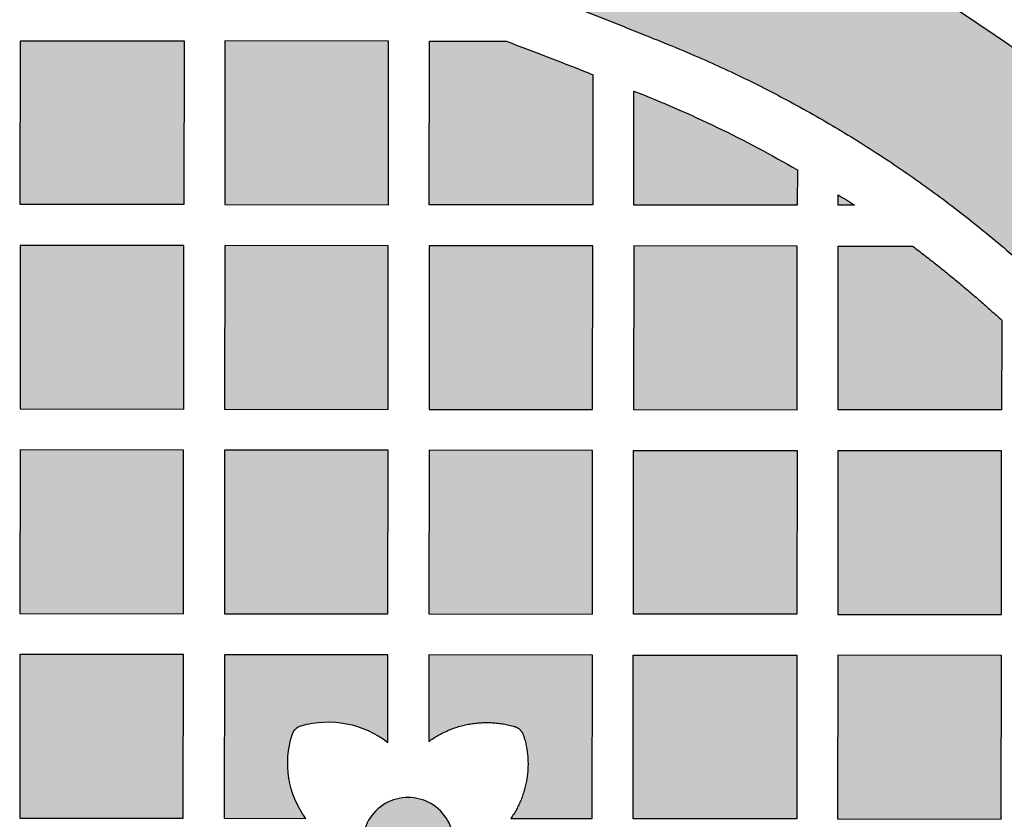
# Model space of a CAD drawing. Header units: millimetres. Extents: x -3873 to -97, y 912 to 4165.
# Tile 200 of 656: x -3207 to -3135, y 1459 to 1518. Entities that reach past the tile are written whole.
import ezdxf

# ---------------------------------------------------------------- set-up
doc = ezdxf.new("R2010")
doc.units = ezdxf.units.MM
doc.layers.add('pattern', color=7, linetype='Continuous', true_color=0x000000)

msp = doc.modelspace()

# ---------------------------------------------------------------- hatches: boundary and pattern name
at = {"layer": 'pattern'}
for points in [[(-3100.519, 1457.437), (-3100.543, 1459.243), (-3100.619, 1461.05), (-3100.748, 1462.857), (-3100.93, 1464.661), (-3101.164, 1466.46), (-3101.451, 1468.252), (-3101.79, 1470.033), (-3102.182, 1471.803), (-3102.625, 1473.557), (-3103.119, 1475.295), (-3103.664, 1477.014), (-3104.258, 1478.711), (-3104.901, 1480.385), (-3105.59, 1482.033), (-3106.326, 1483.653), (-3107.106, 1485.245), (-3107.845, 1486.66), (-3108.615, 1488.062), (-3109.413, 1489.449), (-3110.242, 1490.822), (-3111.099, 1492.178), (-3111.984, 1493.516), (-3112.898, 1494.837), (-3113.838, 1496.139), (-3114.806, 1497.421), (-3115.799, 1498.683), (-3116.818, 1499.923), (-3117.862, 1501.141), (-3118.93, 1502.337), (-3120.021, 1503.508), (-3121.135, 1504.656), (-3122.27, 1505.779), (-3124.046, 1507.459), (-3125.865, 1509.099), (-3127.726, 1510.698), (-3129.628, 1512.255), (-3131.569, 1513.767), (-3133.547, 1515.233), (-3135.561, 1516.652), (-3137.609, 1518.023), (-3139.69, 1519.344), (-3141.801, 1520.614), (-3143.94, 1521.832), (-3146.107, 1522.998), (-3148.298, 1524.11), (-3150.512, 1525.168), (-3152.747, 1526.171), (-3155.001, 1527.118), (-3171.697, 1520.742), (-3159.518, 1516), (-3157.528, 1515.164), (-3155.555, 1514.279), (-3153.6, 1513.345), (-3151.665, 1512.363), (-3149.753, 1511.334), (-3147.863, 1510.258), (-3146, 1509.137), (-3144.163, 1507.97), (-3142.354, 1506.76), (-3140.576, 1505.507), (-3138.83, 1504.213), (-3137.116, 1502.878), (-3135.437, 1501.504), (-3133.794, 1500.092), (-3132.188, 1498.643), (-3130.62, 1497.16), (-3129.66, 1496.211), (-3128.719, 1495.241), (-3127.796, 1494.25), (-3126.893, 1493.24), (-3126.011, 1492.21), (-3125.15, 1491.161), (-3124.31, 1490.095), (-3123.492, 1489.011), (-3122.696, 1487.91), (-3121.924, 1486.793), (-3121.175, 1485.662), (-3120.451, 1484.515), (-3119.751, 1483.355), (-3119.075, 1482.182), (-3118.425, 1480.997), (-3117.8, 1479.8), (-3117.175, 1478.524), (-3116.585, 1477.225), (-3116.032, 1475.902), (-3115.517, 1474.559), (-3115.041, 1473.196), (-3114.604, 1471.815), (-3114.208, 1470.419), (-3113.853, 1469.008), (-3113.539, 1467.586), (-3113.267, 1466.152), (-3113.037, 1464.711), (-3112.849, 1463.263), (-3112.703, 1461.81), (-3112.6, 1460.354), (-3112.538, 1458.898), (-3112.519, 1457.443), (-3112.54, 1455.988), (-3112.602, 1454.532), (-3112.707, 1453.077), (-3112.854, 1451.625), (-3113.043, 1450.177), (-3113.274, 1448.736), (-3113.548, 1447.303), (-3113.863, 1445.881), (-3114.219, 1444.471), (-3114.617, 1443.075), (-3115.055, 1441.695), (-3115.532, 1440.332), (-3116.048, 1438.99), (-3116.602, 1437.668), (-3117.193, 1436.368), (-3117.82, 1435.093), (-3118.446, 1433.897), (-3119.097, 1432.712), (-3119.773, 1431.54), (-3120.474, 1430.381), (-3121.2, 1429.235), (-3121.95, 1428.104), (-3122.723, 1426.988), (-3123.519, 1425.888), (-3124.338, 1424.804), (-3125.179, 1423.739), (-3126.041, 1422.691), (-3126.925, 1421.662), (-3127.828, 1420.652), (-3128.752, 1419.662), (-3129.694, 1418.693), (-3130.654, 1417.744), (-3132.224, 1416.263), (-3133.831, 1414.816), (-3135.476, 1413.405), (-3137.156, 1412.032), (-3138.87, 1410.699), (-3140.618, 1409.406), (-3142.397, 1408.155), (-3144.207, 1406.946), (-3146.045, 1405.781), (-3147.909, 1404.661), (-3149.8, 1403.587), (-3151.713, 1402.56), (-3153.649, 1401.58), (-3155.605, 1400.647), (-3157.579, 1399.764), (-3159.569, 1398.929), (-3171.752, 1394.198), (-3155.062, 1387.808), (-3152.807, 1388.753), (-3150.571, 1389.754), (-3148.356, 1390.81), (-3146.164, 1391.92), (-3143.997, 1393.084), (-3141.856, 1394.3), (-3139.744, 1395.569), (-3137.662, 1396.888), (-3135.613, 1398.257), (-3133.597, 1399.674), (-3131.618, 1401.139), (-3129.676, 1402.649), (-3127.773, 1404.204), (-3125.91, 1405.801), (-3124.089, 1407.44), (-3122.312, 1409.119), (-3121.176, 1410.24), (-3120.061, 1411.387), (-3118.969, 1412.558), (-3117.9, 1413.752), (-3116.855, 1414.969), (-3115.835, 1416.209), (-3114.841, 1417.469), (-3113.872, 1418.751), (-3112.93, 1420.052), (-3112.016, 1421.372), (-3111.129, 1422.71), (-3110.271, 1424.065), (-3109.441, 1425.437), (-3108.641, 1426.824), (-3107.871, 1428.225), (-3107.131, 1429.639), (-3106.349, 1431.23), (-3105.612, 1432.85), (-3104.92, 1434.497), (-3104.277, 1436.17), (-3103.681, 1437.867), (-3103.135, 1439.585), (-3102.639, 1441.322), (-3102.194, 1443.076), (-3101.801, 1444.845), (-3101.46, 1446.626), (-3101.172, 1448.417), (-3100.936, 1450.215), (-3100.753, 1452.019), (-3100.622, 1453.826), (-3100.545, 1455.632)], [(-3195.148, 1504.298), (-3207.148, 1504.31), (-3207.137, 1516.31), (-3195.137, 1516.298)], [(-3192.148, 1504.295), (-3180.149, 1504.284), (-3180.137, 1516.284), (-3192.137, 1516.296)], [(-3171.49, 1516.276), (-3165.139, 1513.826), (-3165.149, 1504.27), (-3177.148, 1504.281), (-3177.137, 1516.281)], [(-3162.14, 1512.622), (-3160.595, 1512.002), (-3159.062, 1511.352), (-3157.54, 1510.672), (-3156.032, 1509.963), (-3154.538, 1509.225), (-3153.058, 1508.459), (-3151.594, 1507.664), (-3150.146, 1506.842), (-3150.149, 1504.256), (-3162.148, 1504.267)], [(-3145.965, 1504.252), (-3147.148, 1504.253), (-3147.148, 1505.018)], [(-3207.163, 1489.31), (-3195.163, 1489.298), (-3195.151, 1501.298), (-3207.151, 1501.31)], [(-3192.163, 1489.295), (-3180.163, 1489.284), (-3180.151, 1501.284), (-3192.151, 1501.295)], [(-3165.151, 1501.27), (-3177.151, 1501.281), (-3177.163, 1489.281), (-3165.163, 1489.27)], [(-3162.163, 1489.267), (-3150.163, 1489.256), (-3150.151, 1501.255), (-3162.151, 1501.267)], [(-3135.157, 1495.822), (-3135.163, 1489.241), (-3147.163, 1489.253), (-3147.151, 1501.252), (-3141.696, 1501.247), (-3140.012, 1499.952), (-3138.359, 1498.615), (-3136.741, 1497.238)], [(-3207.166, 1486.31), (-3207.177, 1474.31), (-3195.177, 1474.298), (-3195.166, 1486.298)], [(-3192.177, 1474.296), (-3180.177, 1474.284), (-3180.166, 1486.284), (-3192.165, 1486.295)], [(-3177.177, 1474.281), (-3165.177, 1474.27), (-3165.166, 1486.27), (-3177.166, 1486.281)], [(-3162.177, 1474.267), (-3162.166, 1486.267), (-3150.166, 1486.255), (-3150.177, 1474.255)], [(-3135.166, 1486.241), (-3147.166, 1486.252), (-3147.177, 1474.252), (-3135.177, 1474.241)], [(-3207.191, 1459.31), (-3195.191, 1459.298), (-3195.18, 1471.298), (-3207.18, 1471.31)], [(-3186.213, 1459.29), (-3186.325, 1459.449), (-3186.434, 1459.613), (-3186.538, 1459.78), (-3186.638, 1459.951), (-3186.734, 1460.126), (-3186.825, 1460.305), (-3186.911, 1460.487), (-3186.992, 1460.672), (-3187.068, 1460.86), (-3187.139, 1461.051), (-3187.204, 1461.244), (-3187.263, 1461.44), (-3187.317, 1461.637), (-3187.365, 1461.837), (-3187.407, 1462.038), (-3187.443, 1462.24), (-3187.473, 1462.443), (-3187.497, 1462.647), (-3187.514, 1462.851), (-3187.526, 1463.055), (-3187.532, 1463.26), (-3187.532, 1463.464), (-3187.525, 1463.667), (-3187.513, 1463.869), (-3187.495, 1464.071), (-3187.471, 1464.27), (-3187.441, 1464.469), (-3187.406, 1464.665), (-3187.365, 1464.859), (-3187.32, 1465.051), (-3187.268, 1465.241), (-3187.212, 1465.427), (-3187.203, 1465.456), (-3187.193, 1465.484), (-3187.182, 1465.512), (-3187.169, 1465.54), (-3187.156, 1465.567), (-3187.143, 1465.594), (-3187.128, 1465.621), (-3187.112, 1465.648), (-3187.095, 1465.674), (-3187.078, 1465.7), (-3187.06, 1465.725), (-3187.04, 1465.75), (-3187.02, 1465.775), (-3187, 1465.798), (-3186.978, 1465.821), (-3186.956, 1465.843), (-3186.933, 1465.865), (-3186.909, 1465.886), (-3186.885, 1465.906), (-3186.86, 1465.925), (-3186.835, 1465.944), (-3186.809, 1465.961), (-3186.783, 1465.978), (-3186.756, 1465.994), (-3186.729, 1466.009), (-3186.702, 1466.023), (-3186.674, 1466.036), (-3186.646, 1466.048), (-3186.618, 1466.06), (-3186.59, 1466.07), (-3186.561, 1466.08), (-3186.533, 1466.088), (-3186.337, 1466.141), (-3186.139, 1466.189), (-3185.938, 1466.231), (-3185.735, 1466.267), (-3185.53, 1466.298), (-3185.323, 1466.323), (-3185.115, 1466.342), (-3184.905, 1466.355), (-3184.694, 1466.362), (-3184.483, 1466.362), (-3184.271, 1466.356), (-3184.059, 1466.344), (-3183.847, 1466.326), (-3183.635, 1466.301), (-3183.424, 1466.27), (-3183.214, 1466.233), (-3183.005, 1466.19), (-3182.797, 1466.14), (-3182.592, 1466.084), (-3182.388, 1466.022), (-3182.187, 1465.955), (-3181.988, 1465.881), (-3181.792, 1465.802), (-3181.598, 1465.718), (-3181.409, 1465.628), (-3181.222, 1465.533), (-3181.039, 1465.433), (-3180.86, 1465.328), (-3180.685, 1465.219), (-3180.515, 1465.105), (-3180.348, 1464.987), (-3180.186, 1464.865), (-3180.18, 1471.284), (-3192.18, 1471.295), (-3192.191, 1459.296)], [(-3177.186, 1464.929), (-3177.023, 1465.045), (-3176.856, 1465.157), (-3176.684, 1465.264), (-3176.509, 1465.368), (-3176.33, 1465.466), (-3176.148, 1465.56), (-3175.962, 1465.65), (-3175.773, 1465.734), (-3175.581, 1465.813), (-3175.386, 1465.887), (-3175.189, 1465.955), (-3174.99, 1466.018), (-3174.788, 1466.074), (-3174.584, 1466.125), (-3174.379, 1466.171), (-3174.173, 1466.21), (-3173.966, 1466.243), (-3173.757, 1466.27), (-3173.549, 1466.291), (-3173.34, 1466.306), (-3173.131, 1466.315), (-3172.922, 1466.318), (-3172.714, 1466.315), (-3172.507, 1466.306), (-3172.3, 1466.291), (-3172.095, 1466.27), (-3171.892, 1466.243), (-3171.69, 1466.211), (-3171.49, 1466.174), (-3171.292, 1466.131), (-3171.097, 1466.082), (-3170.904, 1466.029), (-3170.876, 1466.02), (-3170.848, 1466.011), (-3170.82, 1466), (-3170.792, 1465.989), (-3170.765, 1465.977), (-3170.737, 1465.964), (-3170.71, 1465.95), (-3170.684, 1465.935), (-3170.657, 1465.919), (-3170.631, 1465.902), (-3170.606, 1465.885), (-3170.581, 1465.866), (-3170.556, 1465.847), (-3170.532, 1465.827), (-3170.509, 1465.806), (-3170.486, 1465.785), (-3170.464, 1465.763), (-3170.443, 1465.74), (-3170.422, 1465.717), (-3170.403, 1465.693), (-3170.384, 1465.668), (-3170.366, 1465.643), (-3170.348, 1465.618), (-3170.332, 1465.592), (-3170.316, 1465.565), (-3170.301, 1465.539), (-3170.288, 1465.511), (-3170.275, 1465.484), (-3170.263, 1465.457), (-3170.251, 1465.429), (-3170.241, 1465.401), (-3170.232, 1465.373), (-3170.176, 1465.188), (-3170.124, 1465), (-3170.078, 1464.81), (-3170.037, 1464.618), (-3170.001, 1464.423), (-3169.971, 1464.227), (-3169.946, 1464.029), (-3169.927, 1463.829), (-3169.913, 1463.629), (-3169.906, 1463.427), (-3169.904, 1463.225), (-3169.908, 1463.023), (-3169.918, 1462.82), (-3169.934, 1462.618), (-3169.956, 1462.415), (-3169.984, 1462.214), (-3170.018, 1462.013), (-3170.058, 1461.814), (-3170.104, 1461.616), (-3170.155, 1461.42), (-3170.212, 1461.225), (-3170.274, 1461.033), (-3170.342, 1460.843), (-3170.415, 1460.656), (-3170.493, 1460.471), (-3170.577, 1460.29), (-3170.665, 1460.112), (-3170.757, 1459.937), (-3170.854, 1459.766), (-3170.956, 1459.598), (-3171.061, 1459.435), (-3171.171, 1459.275), (-3165.191, 1459.27), (-3165.18, 1471.27), (-3177.18, 1471.281)], [(-3162.191, 1459.267), (-3162.18, 1471.267), (-3150.18, 1471.255), (-3150.192, 1459.255)], [(-3135.18, 1471.241), (-3147.18, 1471.252), (-3147.191, 1459.252), (-3135.191, 1459.241)], [(-3182.044, 1457.475), (-3182.043, 1457.4), (-3182.041, 1457.326), (-3182.036, 1457.25), (-3182.03, 1457.174), (-3182.023, 1457.098), (-3182.013, 1457.021), (-3182.001, 1456.944), (-3181.988, 1456.866), (-3181.973, 1456.788), (-3181.955, 1456.71), (-3181.936, 1456.632), (-3181.915, 1456.554), (-3181.891, 1456.476), (-3181.866, 1456.399), (-3181.838, 1456.321), (-3181.809, 1456.244), (-3181.777, 1456.167), (-3181.744, 1456.09), (-3181.708, 1456.014), (-3181.67, 1455.939), (-3181.63, 1455.864), (-3181.588, 1455.79), (-3181.544, 1455.717), (-3181.499, 1455.644), (-3181.451, 1455.573), (-3181.401, 1455.503), (-3181.349, 1455.434), (-3181.296, 1455.367), (-3181.24, 1455.3), (-3181.183, 1455.235), (-3181.124, 1455.172), (-3181.064, 1455.11), (-3181.002, 1455.049), (-3180.939, 1454.991), (-3180.874, 1454.933), (-3180.807, 1454.878), (-3180.739, 1454.825), (-3180.671, 1454.773), (-3180.6, 1454.723), (-3180.529, 1454.675), (-3180.457, 1454.629), (-3180.384, 1454.586), (-3180.31, 1454.544), (-3180.235, 1454.504), (-3180.16, 1454.466), (-3180.084, 1454.43), (-3180.007, 1454.397), (-3179.93, 1454.365), (-3179.853, 1454.335), (-3179.775, 1454.308), (-3179.697, 1454.283), (-3179.619, 1454.259), (-3179.541, 1454.238), (-3179.463, 1454.219), (-3179.385, 1454.201), (-3179.308, 1454.186), (-3179.23, 1454.173), (-3179.153, 1454.161), (-3179.076, 1454.152), (-3178.999, 1454.144), (-3178.924, 1454.138), (-3178.848, 1454.134), (-3178.773, 1454.131), (-3178.699, 1454.13), (-3178.625, 1454.131), (-3178.55, 1454.134), (-3178.474, 1454.138), (-3178.398, 1454.144), (-3178.322, 1454.152), (-3178.245, 1454.161), (-3178.168, 1454.173), (-3178.09, 1454.186), (-3178.013, 1454.202), (-3177.935, 1454.219), (-3177.857, 1454.238), (-3177.779, 1454.259), (-3177.701, 1454.283), (-3177.623, 1454.308), (-3177.545, 1454.336), (-3177.468, 1454.365), (-3177.391, 1454.397), (-3177.314, 1454.43), (-3177.238, 1454.466), (-3177.163, 1454.504), (-3177.088, 1454.544), (-3177.014, 1454.586), (-3176.941, 1454.63), (-3176.869, 1454.676), (-3176.798, 1454.723), (-3176.727, 1454.773), (-3176.659, 1454.825), (-3176.591, 1454.878), (-3176.525, 1454.934), (-3176.46, 1454.991), (-3176.396, 1455.05), (-3176.334, 1455.11), (-3176.274, 1455.172), (-3176.215, 1455.236), (-3176.158, 1455.301), (-3176.102, 1455.367), (-3176.049, 1455.435), (-3175.997, 1455.504), (-3175.947, 1455.574), (-3175.9, 1455.645), (-3175.854, 1455.717), (-3175.81, 1455.79), (-3175.768, 1455.864), (-3175.728, 1455.939), (-3175.69, 1456.014), (-3175.655, 1456.09), (-3175.621, 1456.167), (-3175.589, 1456.244), (-3175.56, 1456.321), (-3175.532, 1456.399), (-3175.507, 1456.477), (-3175.484, 1456.555), (-3175.462, 1456.633), (-3175.443, 1456.711), (-3175.426, 1456.789), (-3175.41, 1456.867), (-3175.397, 1456.944), (-3175.385, 1457.021), (-3175.376, 1457.098), (-3175.368, 1457.175), (-3175.362, 1457.251), (-3175.358, 1457.326), (-3175.355, 1457.401), (-3175.355, 1457.475), (-3175.355, 1457.549), (-3175.358, 1457.624), (-3175.362, 1457.7), (-3175.368, 1457.776), (-3175.376, 1457.852), (-3175.386, 1457.929), (-3175.397, 1458.006), (-3175.41, 1458.084), (-3175.426, 1458.162), (-3175.443, 1458.239), (-3175.462, 1458.317), (-3175.484, 1458.396), (-3175.507, 1458.473), (-3175.532, 1458.551), (-3175.56, 1458.629), (-3175.589, 1458.706), (-3175.621, 1458.783), (-3175.655, 1458.86), (-3175.691, 1458.936), (-3175.728, 1459.011), (-3175.768, 1459.086), (-3175.81, 1459.16), (-3175.854, 1459.233), (-3175.9, 1459.305), (-3175.948, 1459.377), (-3175.998, 1459.447), (-3176.049, 1459.516), (-3176.103, 1459.583), (-3176.158, 1459.65), (-3176.215, 1459.715), (-3176.274, 1459.778), (-3176.334, 1459.84), (-3176.396, 1459.901), (-3176.46, 1459.959), (-3176.525, 1460.016), (-3176.591, 1460.072), (-3176.659, 1460.125), (-3176.728, 1460.177), (-3176.798, 1460.227), (-3176.869, 1460.275), (-3176.941, 1460.32), (-3177.015, 1460.364), (-3177.089, 1460.406), (-3177.163, 1460.446), (-3177.239, 1460.484), (-3177.315, 1460.52), (-3177.391, 1460.553), (-3177.468, 1460.585), (-3177.546, 1460.614), (-3177.623, 1460.642), (-3177.701, 1460.667), (-3177.779, 1460.691), (-3177.857, 1460.712), (-3177.935, 1460.731), (-3178.013, 1460.748), (-3178.091, 1460.764), (-3178.168, 1460.777), (-3178.246, 1460.789), (-3178.323, 1460.798), (-3178.399, 1460.806), (-3178.475, 1460.812), (-3178.55, 1460.816), (-3178.625, 1460.819), (-3178.699, 1460.82), (-3178.774, 1460.819), (-3178.849, 1460.816), (-3178.924, 1460.812), (-3179, 1460.806), (-3179.076, 1460.798), (-3179.153, 1460.789), (-3179.231, 1460.777), (-3179.308, 1460.764), (-3179.386, 1460.748), (-3179.464, 1460.731), (-3179.542, 1460.712), (-3179.62, 1460.69), (-3179.698, 1460.667), (-3179.776, 1460.642), (-3179.853, 1460.614), (-3179.931, 1460.585), (-3180.008, 1460.553), (-3180.084, 1460.519), (-3180.16, 1460.484), (-3180.236, 1460.446), (-3180.31, 1460.406), (-3180.384, 1460.364), (-3180.457, 1460.32), (-3180.53, 1460.274), (-3180.601, 1460.226), (-3180.671, 1460.177), (-3180.74, 1460.125), (-3180.808, 1460.071), (-3180.874, 1460.016), (-3180.939, 1459.959), (-3181.002, 1459.9), (-3181.064, 1459.84), (-3181.125, 1459.778), (-3181.184, 1459.714), (-3181.241, 1459.649), (-3181.296, 1459.583), (-3181.35, 1459.515), (-3181.401, 1459.446), (-3181.451, 1459.376), (-3181.499, 1459.305), (-3181.545, 1459.233), (-3181.589, 1459.16), (-3181.631, 1459.086), (-3181.67, 1459.011), (-3181.708, 1458.935), (-3181.744, 1458.859), (-3181.778, 1458.783), (-3181.809, 1458.706), (-3181.839, 1458.628), (-3181.866, 1458.551), (-3181.892, 1458.473), (-3181.915, 1458.395), (-3181.936, 1458.317), (-3181.955, 1458.239), (-3181.973, 1458.161), (-3181.988, 1458.083), (-3182.001, 1458.006), (-3182.013, 1457.929), (-3182.023, 1457.852), (-3182.03, 1457.775), (-3182.036, 1457.699), (-3182.041, 1457.624), (-3182.043, 1457.549)]]:
    msp.add_hatch(color=256, dxfattribs=at).paths.add_polyline_path(points, flags=0)

# ---------------------------------------------------------------- linework, layer by layer
for p, q in [((-3147.163, 1489.253), (-3147.151, 1501.252)), ((-3147.151, 1501.252), (-3141.696, 1501.247)), ((-3135.163, 1489.241), (-3147.163, 1489.253)), ((-3165.18, 1471.27), (-3177.18, 1471.281)), ((-3165.191, 1459.27), (-3165.18, 1471.27)), ((-3171.171, 1459.275), (-3165.191, 1459.27))]:
    msp.add_line(p, q, dxfattribs=at)
for points in [[(-3195.148, 1504.298), (-3207.148, 1504.31), (-3207.137, 1516.31), (-3195.137, 1516.298)], [(-3192.148, 1504.295), (-3180.149, 1504.284), (-3180.137, 1516.284), (-3192.137, 1516.296)], [(-3207.163, 1489.31), (-3195.163, 1489.298), (-3195.151, 1501.298), (-3207.151, 1501.31)], [(-3192.163, 1489.295), (-3180.163, 1489.284), (-3180.151, 1501.284), (-3192.151, 1501.295)], [(-3165.151, 1501.27), (-3177.151, 1501.281), (-3177.163, 1489.281), (-3165.163, 1489.27)], [(-3162.163, 1489.267), (-3150.163, 1489.256), (-3150.151, 1501.255), (-3162.151, 1501.267)], [(-3207.166, 1486.31), (-3207.177, 1474.31), (-3195.177, 1474.298), (-3195.166, 1486.298)], [(-3192.177, 1474.296), (-3180.177, 1474.284), (-3180.166, 1486.284), (-3192.165, 1486.295)], [(-3177.177, 1474.281), (-3165.177, 1474.27), (-3165.166, 1486.27), (-3177.166, 1486.281)], [(-3162.177, 1474.267), (-3162.166, 1486.267), (-3150.166, 1486.255), (-3150.177, 1474.255)], [(-3135.166, 1486.241), (-3147.166, 1486.252), (-3147.177, 1474.252), (-3135.177, 1474.241)], [(-3207.191, 1459.31), (-3195.191, 1459.298), (-3195.18, 1471.298), (-3207.18, 1471.31)], [(-3162.191, 1459.267), (-3162.18, 1471.267), (-3150.18, 1471.255), (-3150.192, 1459.255)], [(-3135.18, 1471.241), (-3147.18, 1471.252), (-3147.191, 1459.252), (-3135.191, 1459.241)]]:
    msp.add_lwpolyline(points, close=True, dxfattribs=at)
for points in [[(-3165.139, 1513.826), (-3165.149, 1504.27), (-3177.148, 1504.281), (-3177.137, 1516.281), (-3171.49, 1516.276)], [(-3150.146, 1506.842), (-3150.149, 1504.256), (-3162.148, 1504.267), (-3162.14, 1512.622)], [(-3145.965, 1504.252), (-3147.148, 1504.253), (-3147.148, 1505.018)], [(-3180.186, 1464.865), (-3180.18, 1471.284), (-3192.18, 1471.295), (-3192.191, 1459.296), (-3186.213, 1459.29)]]:
    msp.add_lwpolyline(points, dxfattribs=at)
at = {"layer": 'pattern', "extrusion": (0, 0, -1)}
for centre, radius, start, end in [((3327.52, 1102.387), 442.322, 110.65575, 111.53747), ((3193.574, 1432.063), 86.475, 111.3155, 120.14604), ((3193.574, 1432.063), 86.475, 122.4715, 123.40557), ((3184.569, 1459.199), 7.164, 74.0914, 127.72066), ((3186.259, 1465.127), 1, 17.51355, 74.09138), ((3180.628, 1463.35), 6.904, 323.98276, 17.51353)]:
    msp.add_arc(centre, radius, start, end, dxfattribs=at)
at = {"layer": 'pattern'}
msp.add_arc((-3178.699, 1457.475), 3.345, 0.00467, 180.00467, dxfattribs=at)
for points, weights, knots in [([(-3100.519, 1457.437), (-3100.505, 1472.278), (-3107.106, 1485.245), (-3112.977, 1496.775), (-3122.27, 1505.779), (-3136.563, 1519.627), (-3155.001, 1527.118)], [1, 0.972296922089, 1, 0.986392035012, 1, 0.981658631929, 1], [703.584068, 703.584068, 703.584068, 732.143656, 732.143656, 757.786115, 757.786115, 797.099728, 797.099728, 797.099728]), ([(-3171.697, 1520.742), (-3165.573, 1518.46), (-3159.518, 1516), (-3143.24, 1509.386), (-3130.62, 1497.16), (-3122.763, 1489.549), (-3117.8, 1479.8), (-3112.509, 1469.406), (-3112.519, 1457.443)], [1, 0.999892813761, 1, 0.98165863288, 1, 0.986392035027, 1, 0.972308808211, 1], [814.971447, 814.971447, 814.971447, 828.041191, 828.041191, 862.751092, 862.751092, 884.429708, 884.429708, 907.321994, 907.321994, 907.321994]), ([(-3177.186, 1464.929), (-3174.316, 1467.024), (-3170.904, 1466.029), (-3170.394, 1465.88), (-3170.232, 1465.373), (-3169.184, 1462.091), (-3171.171, 1459.275)], [1, 0.897307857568, 1, 0.882830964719, 1, 0.895247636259, 1], [0, 0, 0, 6.604869, 6.604869, 7.58275, 7.58275, 13.977417, 13.977417, 13.977417])]:
    msp.add_rational_spline(points, weights, degree=2, knots=knots, dxfattribs=at)
msp.add_rational_spline([(-3141.696, 1501.247), (-3138.293, 1498.696), (-3135.157, 1495.822)], [1, 0.998792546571, 1], degree=2, dxfattribs=at)
for points in [[(-3135.157, 1495.822), (-3135.16, 1492.523), (-3135.163, 1489.241)], [(-3177.18, 1471.281), (-3177.183, 1468.102), (-3177.186, 1464.929)]]:
    msp.add_open_spline(points, degree=2, dxfattribs=at)

doc.saveas('drawing.dxf')
